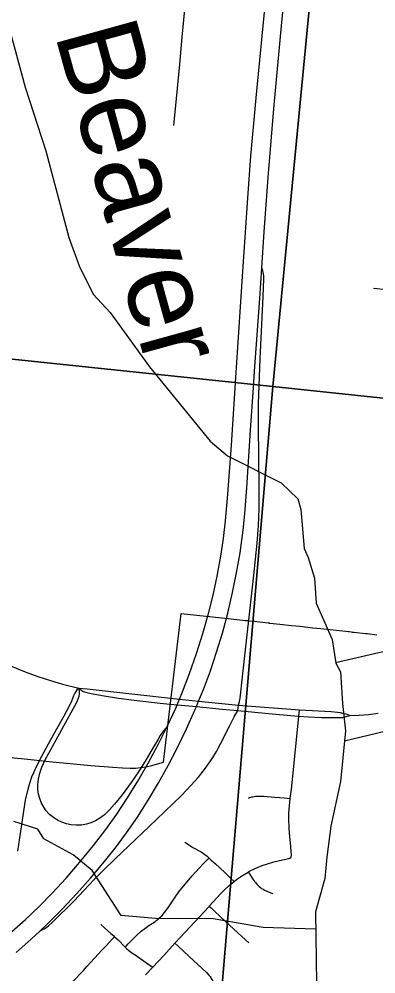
# Model space of a CAD drawing. Extents: x -1.4 to 35.4, y 0 to 22.
# Drawn here: x 29.309 to 29.718, y 14.766 to 15.858 of the extents above; entities that cross this region are included whole.
import ezdxf

# ---------------------------------------------------------------- set-up
doc = ezdxf.new("R2010")
doc.units = 0
for name, color, linetype in [('GM_X_City_Street', 7, 'Continuous'), ('GM_X_County_Road', 7, 'Continuous'), ('GM_X_County_Text', 7, 'Continuous'), ('GM_X_Interchange_Ramps', 7, 'Continuous'), ('GM_X_Interstate_Route', 7, 'Continuous'), ('GM_X_Minor_River', 7, 'Continuous'), ('GM_X_Minor_River_Text', 7, 'Continuous'), ('GM_X_Section', 7, 'Continuous')]:
    doc.layers.add(name, color=color, linetype=linetype)

msp = doc.modelspace()

# ---------------------------------------------------------------- linework, layer by layer
at = {"layer": 'GM_X_City_Street'}
for points in [[(29.4864, 15.7361), (29.4894, 15.7668), (29.4932, 15.8063), (29.4962, 15.8372), (29.4991, 15.8687)], [(29.7149, 15.5502), (29.7297, 15.5487)], [(29.6204, 14.8992), (29.6207, 14.8997), (29.6209, 14.9006), (29.621, 14.9021), (29.621, 14.9033), (29.6209, 14.9049), (29.6203, 14.9122), (29.6193, 14.9234), (29.6186, 14.9321), (29.6184, 14.9366), (29.6182, 14.9396), (29.618, 14.9426), (29.618, 14.9458), (29.6182, 14.95), (29.6185, 14.9541), (29.6198, 14.9669), (29.621, 14.9773), (29.6238, 15.0034), (29.6253, 15.0191), (29.6277, 15.0413), (29.6297, 15.0609), (29.63, 15.0642), (29.6304, 15.0682)], [(29.5718, 14.9672), (29.5734, 14.9678), (29.5747, 14.9682), (29.5758, 14.9685), (29.5769, 14.9688), (29.5784, 14.9691), (29.5799, 14.9693), (29.5811, 14.9694), (29.5834, 14.9696), (29.586, 14.9696), (29.589, 14.9695), (29.6021, 14.9684), (29.6129, 14.9674), (29.6198, 14.9669)], [(29.4991, 14.9168), (29.5032, 14.9141), (29.5084, 14.9109), (29.5177, 14.9056), (29.5219, 14.9029), (29.5247, 14.9007), (29.5269, 14.8987)], [(29.4541, 14.765), (29.4624, 14.7739), (29.4749, 14.7873), (29.4878, 14.8014), (29.4942, 14.8083), (29.5264, 14.8429), (29.527, 14.8435), (29.5403, 14.858), (29.5455, 14.8633), (29.552, 14.8691), (29.5554, 14.8719), (29.5583, 14.8742), (29.565, 14.8789), (29.5715, 14.8827), (29.5724, 14.8832), (29.5802, 14.8871), (29.5877, 14.8901), (29.5937, 14.8922), (29.6009, 14.8942), (29.6107, 14.8966), (29.6148, 14.8975), (29.6177, 14.8981), (29.6185, 14.8983), (29.6193, 14.8985), (29.6204, 14.8992)], [(29.4309, 14.7969), (29.4319, 14.7979), (29.4344, 14.8007), (29.436, 14.8025), (29.4439, 14.8103), (29.449, 14.8149), (29.4534, 14.8183), (29.458, 14.8214), (29.4637, 14.8251), (29.4675, 14.828), (29.4686, 14.8289), (29.4706, 14.8306), (29.4731, 14.8331), (29.476, 14.8364), (29.4796, 14.8415), (29.4871, 14.8528), (29.4921, 14.8599), (29.4975, 14.8666), (29.5076, 14.8783), (29.5155, 14.8871), (29.5205, 14.8925), (29.5246, 14.8965), (29.5259, 14.8978), (29.5269, 14.8987)], [(29.5269, 14.8987), (29.5289, 14.8968), (29.5341, 14.8921), (29.5388, 14.8877), (29.5455, 14.8814), (29.5518, 14.8753), (29.5554, 14.8719)], [(29.5715, 14.8827), (29.5722, 14.8816), (29.5742, 14.8787), (29.5769, 14.8745), (29.5779, 14.873), (29.5788, 14.8718), (29.5798, 14.8707), (29.5814, 14.8689), (29.5825, 14.8678), (29.5834, 14.8669), (29.5841, 14.8663), (29.5857, 14.865), (29.587, 14.864), (29.5886, 14.863), (29.5904, 14.862), (29.5931, 14.8607), (29.595, 14.8599), (29.5974, 14.8589), (29.5996, 14.8581)], [(29.527, 14.8435), (29.5291, 14.8416), (29.5326, 14.8383), (29.54, 14.8316), (29.56, 14.8129), (29.5724, 14.8016)], [(29.4031, 14.8228), (29.4072, 14.819), (29.4145, 14.8125), (29.4178, 14.8096), (29.4187, 14.8087)], [(29.3958, 14.7843), (29.4002, 14.789), (29.4042, 14.7933), (29.4093, 14.7988), (29.4159, 14.8058), (29.4187, 14.8087)], [(29.4187, 14.8087), (29.4205, 14.8071), (29.4228, 14.805), (29.4309, 14.7969)], [(29.4878, 14.8014), (29.4914, 14.7979), (29.5036, 14.7864), (29.5238, 14.768), (29.5267, 14.7649), (29.5279, 14.7634), (29.5287, 14.7623), (29.5294, 14.7611), (29.5301, 14.7599), (29.5307, 14.7588), (29.5312, 14.7577), (29.5317, 14.7564), (29.5323, 14.7545)], [(29.4309, 14.7969), (29.4325, 14.7953), (29.435, 14.793), (29.4384, 14.7905), (29.4424, 14.7879), (29.4477, 14.7843), (29.4488, 14.7836), (29.4594, 14.776), (29.4624, 14.7739)], [(29.3313, 14.7153), (29.333, 14.717), (29.3374, 14.7215), (29.3416, 14.726), (29.348, 14.7328), (29.356, 14.7414), (29.3606, 14.7464), (29.3635, 14.7496), (29.3681, 14.7546), (29.3796, 14.7667), (29.383, 14.7703), (29.3872, 14.7749), (29.3958, 14.7843)]]:
    msp.add_lwpolyline(points, dxfattribs=at)
at = {"layer": 'GM_X_County_Road'}
msp.add_line((29.5597, 15.0675), (29.595, 15.0641), dxfattribs=at)
for points in [[(29.2741, 15.1291), (29.288, 15.1231), (29.2997, 15.1183), (29.3163, 15.1116), (29.3309, 15.1064), (29.3455, 15.1015), (29.3543, 15.099)], [(29.3543, 15.099), (29.3592, 15.0975), (29.3776, 15.0927)], [(29.3776, 15.0927), (29.3798, 15.0912), (29.3812, 15.0902), (29.3828, 15.0892), (29.3842, 15.0886), (29.3868, 15.0878), (29.392, 15.0867), (29.4066, 15.084), (29.4232, 15.0813), (29.441, 15.079), (29.4707, 15.0757), (29.4903, 15.0739), (29.5123, 15.0718), (29.5418, 15.069), (29.5597, 15.0675)], [(29.3776, 15.0927), (29.3874, 15.0922), (29.493, 15.0803), (29.5149, 15.0781), (29.5606, 15.0736), (29.6304, 15.0682), (29.6448, 15.0675), (29.6666, 15.0662), (29.6739, 15.0656), (29.6768, 15.0652), (29.6811, 15.064), (29.6834, 15.0634), (29.6883, 15.0618)], [(29.595, 15.0641), (29.6246, 15.0613), (29.6297, 15.0609)], [(29.6883, 15.0618), (29.6986, 15.062), (29.7093, 15.0629), (29.7202, 15.0643)], [(29.6297, 15.0609), (29.6407, 15.06), (29.6556, 15.0593), (29.6687, 15.0592), (29.6726, 15.0592), (29.6777, 15.0593), (29.68, 15.0595), (29.6815, 15.0598), (29.685, 15.0607), (29.6883, 15.0618)]]:
    msp.add_lwpolyline(points, dxfattribs=at)
at = {"layer": 'GM_X_County_Text'}
msp.add_lwpolyline([(29.2763, 15.0155), (29.3122, 15.0123), (29.3123, 15.0123), (29.3438, 15.0091), (29.3914, 15.0046), (29.4166, 15.0025), (29.4276, 15.0017), (29.4365, 15.0014), (29.4428, 15.0016), (29.4484, 15.0021), (29.4547, 15.003), (29.4615, 15.0046), (29.4706, 15.0071), (29.4735, 15.008), (29.4743, 15.0083), (29.4747, 15.0083), (29.4947, 15.1784), (29.4948, 15.1783), (29.5307, 15.1744), (29.5521, 15.1721), (29.5682, 15.1704), (29.5692, 15.1703), (29.5711, 15.1701), (29.5714, 15.17), (29.5716, 15.17), (29.5787, 15.1693), (29.5814, 15.1689), (29.5945, 15.1675), (29.5956, 15.1674), (29.5961, 15.1673), (29.5962, 15.1673), (29.6078, 15.1661), (29.621, 15.1646), (29.6305, 15.1636), (29.631, 15.1636), (29.6455, 15.162), (29.6549, 15.161), (29.6549, 15.161), (29.6832, 15.1579), (29.6862, 15.1576), (29.6865, 15.1575), (29.687, 15.1575), (29.6895, 15.1572), (29.6911, 15.157), (29.6926, 15.1569), (29.7058, 15.1554), (29.7077, 15.1552), (29.7189, 15.154)], dxfattribs=at)
at = {"layer": 'GM_X_Interchange_Ramps'}
for points in [[(29.5597, 15.0675), (29.5606, 15.0736), (29.5618, 15.0775), (29.5623, 15.0813), (29.5649, 15.106), (29.5781, 15.2222), (29.5817, 15.2587), (29.5832, 15.2785), (29.584, 15.2984), (29.5842, 15.322), (29.5836, 15.3593), (29.5832, 15.391), (29.5835, 15.4178), (29.5854, 15.4693), (29.5888, 15.5407), (29.5895, 15.5608), (29.5893, 15.5638), (29.589, 15.567), (29.5884, 15.5698), (29.5871, 15.5734)], [(29.3776, 15.0927), (29.3756, 15.0908), (29.3744, 15.0891), (29.3732, 15.0871), (29.3717, 15.0843), (29.3693, 15.0781), (29.3667, 15.0724), (29.3605, 15.061), (29.3454, 15.0338), (29.3324, 15.0098), (29.3275, 14.9997), (29.3259, 14.9959)], [(29.479, 15.0492), (29.4737, 15.0425), (29.471, 15.0388), (29.4682, 15.034), (29.4639, 15.027), (29.4549, 15.0115), (29.446, 14.9973), (29.4376, 14.985), (29.4272, 14.9711), (29.4187, 14.9603), (29.413, 14.9538), (29.4072, 14.9482), (29.4017, 14.9441), (29.3969, 14.9413), (29.3917, 14.939), (29.3864, 14.9374), (29.3809, 14.9364), (29.3747, 14.9361), (29.3691, 14.9366), (29.3637, 14.9378), (29.3584, 14.9395), (29.3533, 14.942), (29.3486, 14.945), (29.3443, 14.9485), (29.3405, 14.9526), (29.3377, 14.9567), (29.335, 14.9616), (29.333, 14.9668), (29.3318, 14.9716), (29.331, 14.9772), (29.3309, 14.9827), (29.3316, 14.9889), (29.3331, 14.9956), (29.3355, 15.0026), (29.3394, 15.0111), (29.3519, 15.034), (29.3755, 15.0767), (29.3772, 15.0808), (29.3782, 15.0837), (29.3786, 15.0861), (29.3787, 15.088), (29.3786, 15.0896), (29.3776, 15.0927)], [(29.531, 15.0136), (29.5354, 15.0206), (29.5404, 15.0299), (29.5502, 15.0493), (29.5527, 15.0549), (29.5554, 15.0601), (29.5597, 15.0675)], [(29.3337, 14.8156), (29.339, 14.8183), (29.343, 14.8211), (29.3474, 14.825), (29.3725, 14.8498), (29.395, 14.8738), (29.4059, 14.8849), (29.4192, 14.8979), (29.4428, 14.92), (29.4667, 14.9426), (29.4953, 14.9702), (29.5065, 14.9818), (29.5143, 14.9907), (29.5216, 15), (29.5288, 15.0101), (29.531, 15.0136)], [(29.3259, 14.9959), (29.3238, 14.9912), (29.3197, 14.9788), (29.3165, 14.9649), (29.3132, 14.9447), (29.3076, 14.9065)]]:
    msp.add_lwpolyline(points, dxfattribs=at)
at = {"layer": 'GM_X_Interstate_Route'}
for points in [[(29.5776, 15.4365), (29.5789, 15.4553), (29.5849, 15.5384), (29.5871, 15.5734), (29.5897, 15.6147), (29.5943, 15.6766), (29.6015, 15.7596), (29.6098, 15.8499), (29.618, 15.9347), (29.6314, 16.0732), (29.6454, 16.2198), (29.6523, 16.2903), (29.6585, 16.3546), (29.6598, 16.3685)], [(29.3008, 14.8143), (29.3166, 14.8284), (29.3324, 14.8434), (29.3477, 14.8589), (29.3633, 14.8758), (29.3787, 14.8937), (29.3945, 14.9129), (29.4085, 14.9312), (29.4212, 14.9489), (29.4336, 14.9675), (29.4453, 14.9866), (29.4571, 15.0071), (29.4686, 15.0284), (29.479, 15.0492), (29.4886, 15.0699), (29.4903, 15.0739), (29.493, 15.0803), (29.4966, 15.0888), (29.5046, 15.1097), (29.5126, 15.1326), (29.5197, 15.1552), (29.5258, 15.1767), (29.5314, 15.1991), (29.5361, 15.221), (29.5402, 15.2436), (29.5432, 15.2639), (29.5456, 15.2843), (29.5483, 15.3147), (29.5523, 15.3705), (29.5577, 15.4536), (29.5659, 15.575), (29.5715, 15.6588), (29.5745, 15.7009), (29.5807, 15.7677), (29.5918, 15.8815)], [(29.5658, 15.2736), (29.5678, 15.2923), (29.5702, 15.322), (29.5742, 15.3878), (29.5776, 15.4365)], [(29.5105, 15.0677), (29.5113, 15.0695), (29.5123, 15.0718), (29.5149, 15.0781), (29.5203, 15.0913), (29.5284, 15.1128), (29.5355, 15.1339), (29.5421, 15.1559), (29.5482, 15.1787), (29.5538, 15.2022), (29.5584, 15.2247), (29.5623, 15.2474), (29.5651, 15.2676), (29.5658, 15.2736)], [(29.3061, 14.7906), (29.3233, 14.8058), (29.3337, 14.8156), (29.3405, 14.822), (29.358, 14.8396), (29.3755, 14.8581), (29.3912, 14.8757), (29.4072, 14.8946), (29.4207, 14.9117), (29.4325, 14.9276), (29.4448, 14.9455), (29.4571, 14.9649), (29.469, 14.9845), (29.4802, 15.0046), (29.4905, 15.0244), (29.501, 15.0462), (29.5105, 15.0677)]]:
    msp.add_lwpolyline(points, dxfattribs=at)
at = {"layer": 'GM_X_Minor_River'}
for points in [[(29.295, 15.8587), (29.3162, 15.78), (29.3401, 15.707), (29.3662, 15.6081), (29.3781, 15.5756), (29.3941, 15.5434), (29.4138, 15.5225), (29.4585, 15.4601), (29.5281, 15.3752), (29.5478, 15.3585), (29.6094, 15.3276), (29.6284, 15.3094), (29.632, 15.2972), (29.6356, 15.2527), (29.6403, 15.2423), (29.6475, 15.2186), (29.6495, 15.1901), (29.6677, 15.1484), (29.6717, 15.1214), (29.6772, 15.1114), (29.6795, 15.0753), (29.683, 15.0441), (29.6773, 14.9861), (29.6661, 14.9351), (29.6616, 14.8995), (29.6592, 14.8753), (29.6486, 14.8371), (29.6496, 14.7551)], [(29.6716, 15.1222), (29.7693, 15.1447), (29.8584, 15.1546), (29.8687, 15.1582), (29.8769, 15.1679), (29.8782, 15.1811), (29.8795, 15.2258), (29.8848, 15.2466), (29.9056, 15.2807), (29.9595, 15.3497), (30.0302, 15.4601), (30.0929, 15.5323), (30.1033, 15.542), (30.1092, 15.5544), (30.1183, 15.5894), (30.1278, 15.7106), (30.1284, 15.7231), (30.1316, 15.8065), (30.1283, 15.8513), (30.1287, 15.8544)], [(29.6819, 15.0325), (29.7375, 15.046)], [(29.6488, 14.8172), (29.5886, 14.8194), (29.5316, 14.8293), (29.4656, 14.8295), (29.4262, 14.8329), (29.3931, 14.8844), (29.3714, 14.9023), (29.3376, 14.9205), (29.331, 14.9316), (29.3035, 14.9405)]]:
    msp.add_lwpolyline(points, dxfattribs=at)
at = {"layer": 'GM_X_Section'}
for points in [[(29.6975, 16.4505), (29.5997, 15.4377), (28.6108, 15.5412), (28.5878, 15.5435), (28.6908, 16.5524)], [(29.6975, 16.4505), (30.705, 16.3435), (30.6121, 15.3305), (29.5997, 15.4377)], [(29.5997, 15.4377), (29.5182, 14.475), (28.5233, 14.5759), (28.6108, 15.5412)], [(29.5997, 15.4377), (30.6121, 15.3305), (30.5317, 14.3711), (29.5182, 14.475)]]:
    msp.add_lwpolyline(points, close=True, dxfattribs=at)

# ---------------------------------------------------------------- texts
at = {"layer": 'GM_X_Minor_River_Text'}
msp.add_text('Beaver', height=0.09469, rotation=285.4347, dxfattribs=at).set_placement((29.3499, 15.841))

doc.saveas('drawing.dxf')
